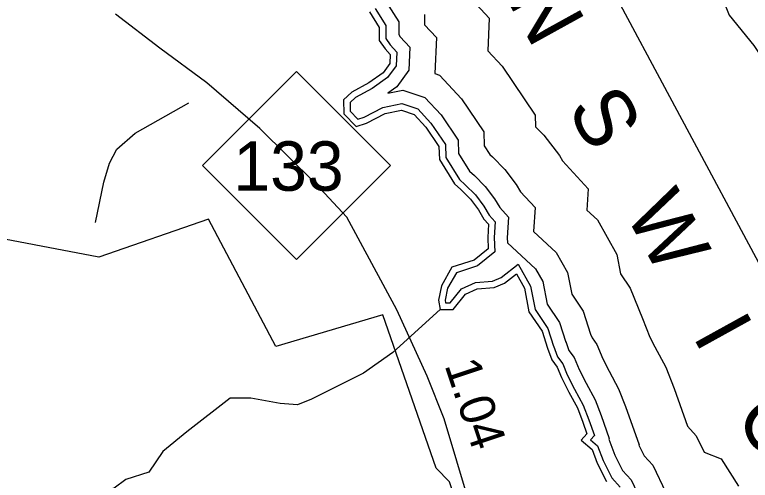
# Model space of a CAD drawing. Extents: x 2104537 to 2336408, y 34176 to 229611.
# Drawn here: x 2305687 to 2308293, y 173826 to 175475 of the extents above; entities that cross this region are included whole.
import ezdxf

# ---------------------------------------------------------------- set-up
doc = ezdxf.new("R2010")
doc.units = 0
for name, color, linetype in [('Exist Boundary Political City Limit New', 7, 'Continuous'), ('Exist Boundary Political City Limit New Hole', 7, 'Continuous'), ('Exist Hydrographic Buffer Line', 7, 'Continuous'), ('Exist Hydrographic Creek Single Shore', 7, 'Continuous'), ('Exist Hydrographic River Shore', 7, 'Continuous'), ('Exist Hydrographic River Shore Label', 7, 'Continuous'), ('Exist Road Non-System Type 51', 7, 'Continuous'), ('Exist Road Primary NC Attributed', 7, 'Continuous'), ('Exist Road Primary NC Mileage Hundredths English Label', 7, 'Continuous'), ('Exist Road Primary NC Shield CELL', 7, 'Continuous'), ('Exist Road Primary NC Shield Number Label', 7, 'Continuous'), ('Map Preparation Boundary City Limit Buffer Line', 7, 'Continuous')]:
    doc.layers.add(name, color=color, linetype=linetype)

msp = doc.modelspace()

# ---------------------------------------------------------------- linework, layer by layer
at = {"layer": 'Exist Boundary Political City Limit New'}
msp.add_lwpolyline([(2306930.8, 177191.7), (2308331, 174581.6), (2309001, 173213.4)], dxfattribs=at)
at = {"layer": 'Exist Boundary Political City Limit New Hole'}
msp.add_lwpolyline([(2305574.8, 172741.4), (2305864.8, 172370.4), (2307655.8, 172511.5), (2307228, 173820.3), (2307181, 173868.5), (2306991.2, 174411.6), (2306612, 174299.2), (2306374, 174751.1), (2305985.8, 174616.3), (2304788.8, 174843.7), (2304888, 173470.6), (2305131.5, 172939.8), (2305417, 172753.4), (2305574.8, 172741.4)], dxfattribs=at)
at = {"layer": 'Exist Hydrographic Buffer Line'}
for points in [[(2306762.2, 176757.2), (2306883.8, 176831.7), (2307025.1, 176868.9), (2307240.4, 176816), (2307326.5, 176796.5), (2307376.2, 176822.5), (2307520.9, 176788), (2307536.4, 176791.9), (2307604.2, 176755.2), (2307611, 176680), (2307761.7, 176360.2), (2307808.1, 176347.5), (2307813.4, 176337.6), (2307826.7, 176321.5), (2307829.4, 176265.2), (2307902.2, 176112.4), (2307938.4, 176027.2), (2307952, 175945.5), (2308006.5, 175868.1), (2308021.8, 175699.5), (2308145.2, 175658.4), (2308219.2, 175472.4)], [(2307002.5, 175521.7), (2307047.7, 175449), (2307047.7, 175404.9), (2307053.4, 175396.6), (2307087.7, 175359.5), (2307083.9, 175278.1), (2307041.2, 175219.4), (2307009.2, 175196.8), (2307062, 175207.6), (2307140.9, 175181.3), (2307198.3, 175119.8), (2307258.6, 175030.2), (2307260.1, 174982.7), (2307299.1, 174920.4), (2307315.8, 174904.9), (2307354.2, 174866.4), (2307387.7, 174822.2), (2307405.5, 174792.2), (2307436.8, 174758), (2307432.2, 174684.5), (2307432.8, 174667.3), (2307533, 174575.1), (2307558.4, 174529.7), (2307574.2, 174449.1), (2307618, 174384.1), (2307640.4, 174315.2)], [(2307323.3, 175510.6), (2307368.3, 175461.8), (2307363, 175347.2), (2307414.7, 175291.8), (2307531.5, 175118.4), (2307532.8, 175077.6), (2307562.3, 175048), (2307616.9, 174976.2), (2307628.1, 174957.1), (2307719.2, 174857.8), (2307714.5, 174782.6), (2307752.2, 174747.9), (2307820.4, 174625.8), (2307833.9, 174556.9), (2307868.2, 174506), (2307911.5, 174398.5)], [(2306963.8, 175496.9), (2307001.7, 175435.9), (2307001.7, 175390.4), (2307017.6, 175367.8), (2307040.9, 175342.5), (2307038.6, 175294), (2307008.5, 175252.5), (2306953.7, 175213.8), (2306895.3, 175181.7), (2306875.4, 175163.7), (2306876.3, 175132.5), (2306903.4, 175104.5), (2306925.2, 175111.4), (2306991.8, 175146.3), (2307059.2, 175160.1), (2307115.3, 175141.4), (2307162.2, 175091.1), (2307213.1, 175015.5), (2307214.6, 174968.9), (2307263.4, 174890.9), (2307283.8, 174871.8), (2307319.5, 174836.2), (2307349.5, 174796.6), (2307368.4, 174764.7), (2307389.7, 174741.4), (2307386.2, 174685.1), (2307388.1, 174634.4), (2307326.6, 174585), (2307252.1, 174561.1), (2307221.1, 174506.4), (2307212.3, 174463.7), (2307214, 174454.1), (2307230, 174454.1), (2307269.7, 174503.4), (2307320.1, 174526.8), (2307380.3, 174531.3), (2307411.2, 174543.7), (2307471.5, 174591), (2307514.7, 174513.7), (2307530.9, 174431.2), (2307576.3, 174363.8), (2307596.7, 174301)], [(2307139.5, 175475.3), (2307139.5, 175438.8), (2307181.2, 175393.6), (2307175.3, 175266.6), (2307192.1, 175261), (2307270.4, 175177.1), (2307349.6, 175059.6), (2307351.1, 175010.5), (2307370.6, 174979.3), (2307379.6, 174970.9), (2307423.6, 174927), (2307464.1, 174873.6), (2307479.7, 174847.2), (2307530.9, 174791.3), (2307525.6, 174706.8), (2307606.1, 174632.7), (2307645.7, 174561.7), (2307660.8, 174485), (2307701.4, 174424.7), (2307727.7, 174343.6)], [(2308219.2, 175472.4), (2308306.3, 175366.1), (2308327.2, 175333.7), (2308395.8, 175229.9), (2308466.6, 175136.9), (2308458.3, 175008.6), (2308625.6, 174769.1), (2308631.7, 174768.4), (2308642.2, 174750.3), (2308663.8, 174694.4), (2308665.5, 174689.9), (2308665.6, 174687), (2308695.4, 174493.6)], [(2307911.5, 174398.5), (2307937.9, 174332.6), (2307955.6, 174298), (2307994.4, 174226.2), (2308023.2, 174150.9), (2308070.9, 174017.2), (2308102, 173983), (2308129.5, 173925.8), (2308190.7, 173902.4), (2308252.2, 173805.2)], [(2307727.7, 174343.6), (2307732.7, 174329.9), (2307750.2, 174307), (2307770.5, 174256.3), (2307793.1, 174212.3), (2307827.1, 174149.4), (2307850.8, 174087.2), (2307899.2, 173951.7), (2307898.5, 173950.8), (2307917.4, 173913), (2307948, 173879.3), (2307994.6, 173782.4)], [(2307596.5, 174301.7), (2307610.2, 174263.3), (2307629.3, 174238.3), (2307644.9, 174199.1), (2307671.2, 174148.1), (2307701.6, 174091.8), (2307721.6, 174039.5), (2307741.3, 173984.3), (2307727.3, 173969.4), (2307752.2, 173948.3), (2307771.8, 173896.1), (2307802.6, 173834.4), (2307832.5, 173801.4)], [(2307639.7, 174317.1), (2307651, 174285.5), (2307669.6, 174261.2), (2307686.8, 174218.2), (2307711.8, 174169.5), (2307743.4, 174111), (2307764.7, 174055.4), (2307793.9, 173973.4), (2307792.4, 173971.8), (2307813.9, 173914.4), (2307840.9, 173860.6), (2307871, 173827.4), (2307902.1, 173762.9)]]:
    msp.add_lwpolyline(points, dxfattribs=at)
at = {"layer": 'Exist Hydrographic Creek Single Shore'}
msp.add_lwpolyline([(2307194.8, 174431.1), (2307027.1, 174278.3), (2306923.3, 174205.2), (2306823.4, 174155.2), (2306738.8, 174112.9), (2306688.8, 174093.6), (2306627.3, 174097.5), (2306523.5, 174116.7), (2306450.5, 174116.7), (2306296.7, 173997.5), (2306212.2, 173928.2), (2306162.2, 173855.1), (2306081.5, 173828.2), (2306039.2, 173797.4), (2305958.4, 173778.2), (2305862.3, 173735.9), (2305804.7, 173720.5), (2305754.7, 173709), (2305689.3, 173674.4), (2305654.7, 173643.6), (2305608.6, 173564.7), (2305589.4, 173514.7), (2305527.9, 173480.1), (2305424.1, 173472.4)], dxfattribs=at)
at = {"layer": 'Exist Hydrographic River Shore'}
for points in [[(2306944.5, 175484.6), (2306978.8, 175429.4), (2306978.8, 175383.2), (2306999.6, 175353.3), (2307017.5, 175334), (2307016, 175301.9), (2306992.2, 175269.1), (2306941.5, 175233.3), (2306881.9, 175200.5), (2306852.1, 175173.7), (2306853.6, 175123), (2306896.8, 175078.2), (2306934.1, 175090.2), (2306999.6, 175124.5), (2307057.7, 175136.4), (2307102.5, 175121.5), (2307144.2, 175076.8), (2307190.4, 175008.2), (2307191.9, 174961.9), (2307245.5, 174876.2), (2307267.9, 174855.3), (2307302.1, 174821), (2307330.4, 174783.8), (2307349.8, 174751), (2307366.2, 174733.1), (2307363.2, 174685.4), (2307364.7, 174645.1), (2307315.5, 174605.6), (2307236.6, 174580.2), (2307199.3, 174514.6), (2307188.9, 174463.9), (2307194.8, 174431.1), (2307241, 174431.1), (2307284.3, 174484.8), (2307326, 174504.2), (2307385.6, 174508.7), (2307422.8, 174523.6), (2307464.6, 174556.4), (2307492.9, 174505.7), (2307509.3, 174422.2), (2307555.5, 174353.6), (2307574.8, 174294)], [(2307574.8, 174294), (2307589.8, 174252.2), (2307609.1, 174226.8), (2307624, 174189.6), (2307650.8, 174137.4), (2307680.7, 174082.2), (2307700, 174031.5), (2307714.9, 173989.8), (2307694.1, 173967.4), (2307732.8, 173934.6), (2307750.7, 173886.9), (2307783.5, 173821.3)]]:
    msp.add_lwpolyline(points, dxfattribs=at)
at = {"layer": 'Exist Road Non-System Type 51'}
msp.add_lwpolyline([(2305973.2, 174738.8), (2306003.3, 174882.1), (2306023, 174948.9), (2306048.9, 174998.1), (2306114.6, 175054.6), (2306303.8, 175162.4)], dxfattribs=at)
at = {"layer": 'Exist Road Primary NC Attributed'}
msp.add_lwpolyline([(2307343.2, 173594.1), (2307209.1, 174043.8), (2307148.1, 174194.1), (2307041.6, 174429), (2306863.9, 174757.4), (2306752.6, 174876.7), (2306556.1, 175071.9), (2306367.6, 175233), (2306201.3, 175356.2), (2306044.1, 175476.7)], dxfattribs=at)
at = {"layer": 'Exist Road Primary NC Shield CELL'}
msp.add_lwpolyline([(2306353.2, 174940.8), (2306686.1, 175273.8), (2307019.1, 174940.8), (2306686.1, 174607.8)], close=True, dxfattribs=at)
at = {"layer": 'Map Preparation Boundary City Limit Buffer Line'}
for points in [[(2306930.8, 177191.7), (2308331, 174581.6), (2309001, 173213.4)], [(2305574.8, 172741.4), (2305864.8, 172370.4), (2307655.8, 172511.5), (2307228, 173820.3), (2307181, 173868.5), (2306991.2, 174411.6), (2306612, 174299.2), (2306374, 174751.1), (2305985.8, 174616.3), (2304788.8, 174843.7), (2304888, 173470.6), (2305131.5, 172939.8), (2305417, 172753.4), (2305574.8, 172741.4)]]:
    msp.add_lwpolyline(points, dxfattribs=at)

# ---------------------------------------------------------------- texts
at = {"layer": 'Exist Hydrographic River Shore Label'}
msp.add_text('B   R   U   N   S   W   I   C   K', height=210, rotation=298.8975, dxfattribs=at).set_placement((2306805.4, 176659.9))
at = {"layer": 'Exist Road Primary NC Mileage Hundredths English Label'}
msp.add_text('1.04', height=125, rotation=288.4273, dxfattribs=at).set_placement((2307209.5, 174233.8))
at = {"layer": 'Exist Road Primary NC Shield Number Label'}
msp.add_text('133', height=175, dxfattribs=at).set_placement((2306462.3, 174851.1))

doc.saveas('drawing.dxf')
